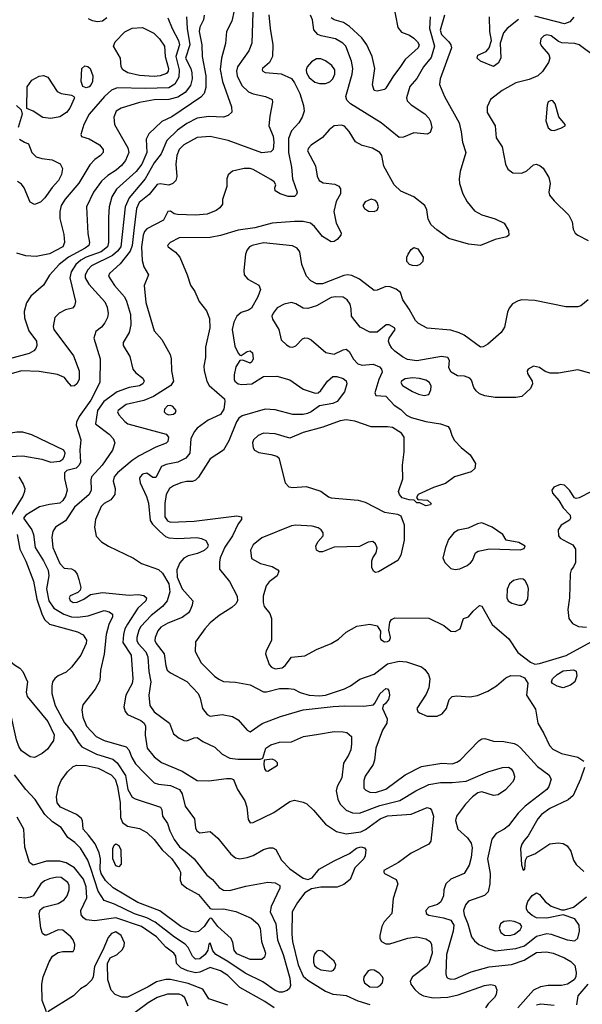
# Model space of a CAD drawing. Extents: x 1173029 to 1307123, y 522559 to 678521.
# Tile 284 of 623: x 1262634 to 1266446, y 535598 to 542275. Entities that reach past the tile are written whole.
import ezdxf

# ---------------------------------------------------------------- set-up
doc = ezdxf.new("R2010")
doc.units = 0

msp = doc.modelspace()

# ---------------------------------------------------------------- linework, layer by layer
at = {"layer": '0CON10XD'}
for points in [[(1264217.5, 542465), (1264207.2, 542115), (1264186.9, 542065), (1264109.4, 541955), (1264101.9, 541925), (1264106.5, 541895), (1264138.8, 541828.8), (1264183.5, 541785), (1264215, 541772.2), (1264298.8, 541755), (1264343.3, 541735), (1264346, 541715), (1264329.5, 541620.5), (1264322.5, 541555), (1264350, 541485), (1264355.4, 541444.6), (1264352, 541395), (1264335, 541378.6), (1264275, 541373.2), (1264046, 541456), (1263925, 541483.9), (1263835, 541475.4), (1263745, 541426.9), (1263715, 541394.5), (1263699.4, 541355), (1263692.2, 541295), (1263698.3, 541211.7), (1263690.6, 541185), (1263671.4, 541165), (1263645, 541152.7), (1263585, 541162.2), (1263565, 541156.9), (1263510.6, 541089.4), (1263443.3, 541035), (1263424.1, 540995), (1263406.7, 540845), (1263396.4, 540745), (1263382.5, 540705), (1263315, 540619.6), (1263241.8, 540555), (1263234.6, 540535), (1263275, 540473.3), (1263343.8, 540395), (1263357, 540367), (1263384, 540275), (1263386.1, 540205), (1263376, 540154), (1263334.5, 540085.5), (1263335.7, 540065), (1263380.9, 539990.9), (1263399.2, 539905), (1263420.6, 539880.6), (1263468.1, 539845), (1263478.1, 539825), (1263466.9, 539805), (1263445, 539793.2), (1263375, 539780.3), (1263295, 539751.8), (1263204.8, 539685.2), (1263161.9, 539625), (1263146.9, 539535), (1263238.9, 539465), (1263266.9, 539435), (1263277.1, 539405), (1263263.3, 539355), (1263191.8, 539255), (1263120.4, 539175), (1263114.6, 539155), (1263116.9, 539085), (1263103.8, 539055), (1263005, 538969.6), (1262943.4, 538876.6), (1262875.6, 538834.4), (1262858.3, 538805), (1262851.9, 538765), (1262858.5, 538695), (1262905, 538587.5), (1262935, 538555.6), (1262985, 538550.6), (1263005, 538540), (1263022.2, 538515), (1263035, 538480), (1263048.6, 538425), (1263044.3, 538405.7), (1263028.3, 538391.7), (1262975, 538368), (1262968.6, 538355), (1262975, 538337.5), (1262995, 538324), (1263023.8, 538325), (1263068, 538345), (1263112.4, 538377.6), (1263195, 538390.9), (1263375, 538373.2), (1263437.1, 538377.1), (1263475, 538369.4), (1263492.5, 538355), (1263488.6, 538335), (1263434.7, 538285.3), (1263363.2, 538176.8), (1263346.4, 538145), (1263336, 538106), (1263332, 538052), (1263388.7, 537965), (1263399.2, 537805), (1263395.3, 537774.7), (1263352.2, 537695), (1263338.1, 537615), (1263348.1, 537585), (1263365, 537564.4), (1263453.6, 537523.6), (1263476.2, 537505), (1263485.4, 537485), (1263482.8, 537422.8), (1263496.4, 537335), (1263545, 537275.5), (1263595, 537238.8), (1263735, 537179.6), (1263837, 537117), (1263915, 537113.9), (1264035, 537130.4), (1264065, 537130), (1264083.1, 537123.1), (1264110.4, 537055), (1264159.2, 536979.2), (1264171.9, 536935), (1264182.6, 536852.6), (1264195, 536830), (1264215, 536831.4), (1264355, 536900), (1264465, 536974.6), (1264495, 536983.1), (1264555, 536970), (1264578.4, 536958.4), (1264625.3, 536915.3), (1264705, 536820.6), (1264779.1, 536769.1), (1264845, 536754), (1264945, 536767.6), (1264977.2, 536782.8), (1265075.5, 536855), (1265125, 536876.1), (1265285, 536888.7), (1265395, 536931.9), (1265415, 536925.8), (1265424.2, 536915), (1265437.3, 536875), (1265419.2, 536705), (1265405.7, 536684.3), (1265286.3, 536623.7), (1265200.9, 536559.1), (1265102, 536505), (1265100, 536495), (1265106.2, 536485), (1265183.8, 536445), (1265195.8, 536415), (1265163.8, 536315), (1265154.6, 536215), (1265102.6, 536157.4), (1265086.2, 536125), (1265073.5, 536065), (1265074.6, 536044.6), (1265084.3, 536025), (1265115, 536008.5), (1265142, 536008), (1265263.9, 536046.1), (1265325, 536055.4), (1265385, 536042.5), (1265414, 536024), (1265423.2, 536003.2), (1265427.6, 535945), (1265405.4, 535875), (1265387.8, 535855), (1265295.5, 535784.5), (1265279.2, 535755), (1265284.2, 535735), (1265309.8, 535699.8), (1265341.4, 535671.4), (1265370.6, 535655), (1265435, 535643), (1265535, 535647.9), (1265605, 535662.6), (1265783.3, 535725), (1265825, 535733.1), (1265856.2, 535725), (1265865.5, 535695.5), (1265861.8, 535665), (1265851.5, 535645), (1265807.9, 535602.1), (1265790.5, 535575)], [(1265164.2, 542385), (1265195, 542221.2), (1265220.2, 542190.2), (1265275, 542170.6), (1265305, 542150), (1265330, 542125), (1265339.5, 542105), (1265333.3, 542085), (1265246, 542005), (1265209.1, 541950.9), (1265165.3, 541894.7), (1265115, 541810), (1265105, 541802), (1265055, 541791.2), (1265036.1, 541796.1), (1265024.1, 541834.1), (1265039.5, 541945), (1265021.5, 542025), (1264984.6, 542105), (1264951, 542151), (1264869.3, 542229.3), (1264827.2, 542257.2), (1264765, 542274.6), (1264745, 542288.5)], [(1263763.2, 542295), (1263768.3, 542215), (1263786.5, 542105), (1263756.6, 542015), (1263792.4, 541945), (1263801, 541915), (1263801.7, 541875), (1263791.4, 541828.6), (1263755, 541781.8), (1263705, 541750.5), (1263645, 541733.7), (1263545, 541730.8), (1263445, 541713.9), (1263321.2, 541675), (1263287.1, 541655), (1263272.2, 541615), (1263275.6, 541565), (1263366.6, 541406.6), (1263374, 541375), (1263349.5, 541320.5), (1263323.1, 541286.9), (1263287.3, 541255), (1263230.5, 541219.5), (1263188.9, 541181.1), (1263133.1, 541105), (1263085.6, 541005.6), (1263096.2, 540825), (1263107.1, 540765), (1263103.1, 540745), (1263077.7, 540725), (1262964.1, 540665), (1262901.5, 540615), (1262835, 540542.9), (1262795, 540476), (1262709.5, 540400.5), (1262679.1, 540355), (1262664.7, 540295.3), (1262666.4, 540253.6), (1262695.2, 540165.2), (1262746.4, 540095), (1262749.5, 540065), (1262743.1, 540045), (1262730.4, 540029.6), (1262698.3, 540011.7), (1262565, 539975.8)], [(1263884.5, 542305), (1263879.1, 542275), (1263854.1, 542225), (1263850.6, 542195), (1263867.1, 542105), (1263869.7, 542025), (1263895.8, 541894.2), (1263895.7, 541814.3), (1263882.5, 541775), (1263860.8, 541749.2), (1263665, 541617.1), (1263596.3, 541583.7), (1263508.3, 541501.7), (1263491.2, 541465), (1263494.7, 541375), (1263460.5, 541295), (1263422, 541245), (1263288.9, 541125), (1263258.7, 541075), (1263240.6, 541005), (1263235.3, 540935), (1263236.1, 540765), (1263228.3, 540735), (1263185, 540700.8), (1263084.5, 540665.5), (1263047.5, 540645), (1263013.8, 540615), (1262982.8, 540565), (1262973.1, 540525), (1263010.6, 540365), (1263005.8, 540335), (1262990.3, 540319.7), (1262945, 540307.1), (1262901.2, 540285), (1262870.8, 540255), (1262860, 540195), (1262864.4, 540175), (1262997.8, 539995), (1263035.8, 539895), (1263037.1, 539835), (1263020, 539805), (1263005, 539792.5), (1262985, 539790), (1262956.2, 539825), (1262938.1, 539848.1), (1262889.3, 539869.3), (1262765, 539889.6), (1262645, 539893.1), (1262576.6, 539873.4)], [(1263637.1, 542287.1), (1263667.1, 542215), (1263710.2, 542135), (1263715.6, 542105), (1263691.1, 542025), (1263713.8, 541935), (1263712, 541885), (1263685, 541837.2), (1263645, 541813.2), (1263485, 541808.4), (1263295, 541813.6), (1263255, 541796.5), (1263208.2, 541755), (1263105.4, 541635), (1263067.5, 541565), (1263047.5, 541497.5), (1263053, 541483), (1263105, 541468), (1263175, 541426), (1263198.6, 541395), (1263198.6, 541375), (1263180.8, 541355), (1263141.8, 541328.2), (1263108.9, 541291.1), (1263035, 541166.4), (1262942.1, 541057.9), (1262914.6, 541015), (1262905.4, 540975), (1262906.2, 540926.2), (1262932.6, 540817.4), (1262937.3, 540765), (1262925.5, 540735), (1262835, 540686.7), (1262745, 540669.5), (1262674.1, 540674.1), (1262615, 540692.2)], [(1264087.5, 542337.5), (1264070.9, 542265), (1264034.5, 542195), (1264027.4, 542112.6), (1264000.4, 542015), (1263991.7, 541938.3), (1264007, 541857), (1264069.5, 541685), (1264071.3, 541648.7), (1264046, 541625), (1264015, 541614.5), (1263915, 541618), (1263835, 541607.8), (1263765, 541570.6), (1263703.2, 541526.8), (1263631.6, 541455), (1263591.4, 541365), (1263544.4, 541305), (1263483.9, 541195), (1263375, 541067.9), (1263348.1, 541005), (1263318.3, 540735), (1263295.6, 540704.4), (1263263.2, 540676.8), (1263120.4, 540605), (1263095, 540580), (1263076.5, 540545), (1263077.6, 540525), (1263102.2, 540482.2), (1263211.2, 540361.2), (1263226.9, 540325), (1263232, 540282), (1263228.8, 540255), (1263211.2, 540218.8), (1263188.9, 540191.1), (1263149.5, 540160.5), (1263135.8, 540115), (1263179.6, 539975), (1263176, 539815), (1263115, 539696.2), (1263036.2, 539583.8), (1263018.6, 539545), (1263017.1, 539525), (1263047.5, 539425), (1263040, 539355), (1263045.3, 539275), (1263037.2, 539255), (1263016.2, 539235), (1262952.9, 539217.1), (1262938.3, 539201.7), (1262937.3, 539165), (1262954.7, 539085), (1262944.2, 539045), (1262925, 539015.5), (1262905, 538997.5), (1262835, 538988.5), (1262768.8, 538971.2), (1262674.4, 538915), (1262658.9, 538895), (1262716.2, 538815), (1262726.2, 538785), (1262738.9, 538695), (1262795, 538606.5), (1262826.7, 538543.3), (1262832.1, 538505), (1262816.1, 538415), (1262830.5, 538335), (1262865, 538285.4), (1262932.2, 538245), (1262985, 538225.7), (1263025, 538223), (1263096.6, 538233.4), (1263205, 538268), (1263240.8, 538260.8), (1263261.4, 538245), (1263261.9, 538225), (1263238.5, 538175), (1263218.8, 538105), (1263206.9, 537973.1), (1263182.2, 537865), (1263176.3, 537793.7), (1263144.6, 537735.4), (1263061.1, 537628.9), (1263055.5, 537595), (1263061.1, 537545), (1263086.2, 537485), (1263151.9, 537415), (1263205, 537388.2), (1263355.6, 537345), (1263373.3, 537323.3), (1263392.9, 537272.9), (1263418.8, 537228.8), (1263477.2, 537167.2), (1263545, 537100.8), (1263575, 537090.4), (1263655, 537082), (1263715.6, 537055), (1263733.6, 537025), (1263755, 536941.4), (1263817.5, 536855), (1263825.7, 536795.7), (1263834.5, 536774.5), (1263855, 536762), (1263925, 536771.2), (1263975, 536726), (1264065, 536615.6), (1264095, 536592.5), (1264125, 536584.5), (1264175, 536593.6), (1264215, 536606.7), (1264285, 536647.1), (1264325, 536660), (1264349.3, 536659.3), (1264368.3, 536648.3), (1264406.4, 536575), (1264465, 536516.2), (1264555, 536453.8), (1264585, 536445.6), (1264615, 536456), (1264662.9, 536515), (1264765, 536571.8), (1264867.9, 536622.1), (1264915, 536656.5), (1264945, 536666.5), (1264969.7, 536659.7), (1264979.2, 536645), (1264974.4, 536605), (1264965.5, 536585), (1264905.3, 536524.7), (1264871.9, 536445), (1264830.3, 536409.7), (1264785, 536392.2), (1264675, 536391.9), (1264609.7, 536380.3), (1264566, 536354), (1264515, 536288.6), (1264478.8, 536225), (1264476.5, 536075), (1264481.7, 536025), (1264519.4, 535865), (1264555, 535790), (1264585, 535761.2), (1264705, 535687.3), (1264755, 535668.2), (1264805, 535662.5)], [(1264322.6, 542307.4), (1264330, 542215), (1264348.9, 542105), (1264345.6, 542025), (1264325.5, 541984.5), (1264278.8, 541945), (1264276.2, 541935), (1264280, 541925), (1264297.3, 541917.3), (1264405, 541908.2), (1264475, 541875.4), (1264496.5, 541846.5), (1264531.7, 541775), (1264556.6, 541693.4), (1264560.9, 541655), (1264547.5, 541615), (1264524.1, 541575.9), (1264475, 541522.5), (1264455, 541468.8), (1264455.2, 541375.2), (1264475.6, 541274.4), (1264481.4, 541195), (1264514.3, 541105), (1264509.7, 541090.3), (1264495, 541077.1), (1264452.7, 541077.3), (1264397.5, 541095), (1264364.1, 541114.1), (1264362.5, 541135), (1264370, 541155), (1264357.5, 541175), (1264335, 541191.2), (1264215, 541259.5), (1264195, 541266.7), (1264155, 541266.7), (1264075, 541248.8), (1264046.4, 541223.6), (1264036.7, 541195), (1264036.2, 541145), (1264007.5, 541055), (1264007.5, 541025), (1263989.7, 541000.3), (1263965, 540982), (1263904.3, 540955.7), (1263825, 540948.8), (1263703.8, 540953.8), (1263679.7, 540959.7), (1263655, 540976), (1263637.5, 540975), (1263608.6, 540915), (1263495, 540856.4), (1263480.1, 540839.9), (1263469.5, 540815), (1263459, 540735), (1263462.4, 540642.4), (1263475, 540600), (1263506.7, 540545), (1263476.3, 540473.7), (1263487.8, 540357.8), (1263544.5, 540165), (1263596.7, 540106.7), (1263653.1, 540005), (1263659.5, 539975), (1263661.5, 539895), (1263676.5, 539825), (1263656.9, 539795), (1263539.1, 539720.9), (1263475, 539693.8), (1263355, 539665.8), (1263300, 539625), (1263295.6, 539615), (1263305.6, 539595), (1263345, 539549.5), (1263367.1, 539535), (1263625, 539465.5), (1263641.9, 539445), (1263636.7, 539415), (1263625, 539402.9), (1263555, 539376.4), (1263442.3, 539317.7), (1263395, 539285.3), (1263297.3, 539202.7), (1263274.6, 539175), (1263267.3, 539145), (1263280.5, 539095), (1263277.8, 539055), (1263251.1, 539018.9), (1263205, 538993.5), (1263186.5, 538975), (1263146.7, 538885), (1263140.5, 538835), (1263152.5, 538772.5), (1263188, 538735), (1263235.4, 538705.4), (1263403.7, 538623.7), (1263458.2, 538588.2), (1263575, 538547.7), (1263600.9, 538520.9), (1263645, 538448.9), (1263651.6, 538395), (1263632.9, 538335), (1263602, 538295), (1263524.8, 538235.2), (1263455, 538160.4), (1263441.1, 538135), (1263428, 538085), (1263427.1, 538065), (1263436, 538046), (1263488.8, 537988.8), (1263502.4, 537955), (1263508.6, 537855), (1263522.9, 537785), (1263507.5, 537695), (1263514.8, 537624.8), (1263545, 537582.5), (1263649.2, 537505), (1263675, 537433.3), (1263715, 537402), (1263745, 537388), (1263765, 537386), (1263815, 537406), (1263835, 537408), (1263875, 537381.2), (1263955, 537342), (1264006.2, 537295), (1264057.9, 537267.9), (1264110.8, 537260.8), (1264265, 537260), (1264281.7, 537268.3), (1264302, 537335), (1264335, 537357.5), (1264395, 537375.7), (1264475, 537379.2), (1264555.5, 537414.5), (1264659.1, 537429.1), (1264765, 537448.9), (1264825, 537447.1), (1264850.6, 537440.6), (1264881.2, 537415), (1264882.9, 537365), (1264876.9, 537325), (1264861.5, 537288.5), (1264826.5, 537233.5), (1264816.5, 537135), (1264784.5, 537075), (1264777.5, 537045), (1264788.5, 536988.5), (1264804.7, 536954.7), (1264845, 536914.4), (1264887.8, 536897.8), (1264935, 536895.4), (1265073.1, 536946.9), (1265209.7, 536980.3), (1265316.9, 537045), (1265405, 537088.6), (1265485, 537103.4), (1265565, 537101.9), (1265658.8, 537111.2), (1265805.3, 537174.7), (1265905, 537204.5), (1265945, 537206.5), (1265964.3, 537195), (1265977.1, 537175), (1265987.3, 537145), (1265984.5, 537125), (1265973.3, 537105), (1265925, 537052.9), (1265875, 537019.4), (1265845, 537013.3), (1265765, 537040), (1265738, 537032), (1265700.8, 537005), (1265653.7, 536956.3), (1265592.9, 536875), (1265586.4, 536845), (1265602.2, 536785), (1265667.6, 536727.6), (1265692.1, 536692.1), (1265698.4, 536658.4), (1265692.2, 536595), (1265678.3, 536541.7), (1265645, 536486), (1265555, 536447.3), (1265520.6, 536415), (1265506.9, 536375), (1265504.3, 536335), (1265487.4, 536292.6), (1265465, 536276), (1265405, 536257.1), (1265385.8, 536235), (1265387.5, 536215), (1265405, 536202.2), (1265504.6, 536184.6), (1265555, 536168.5), (1265576, 536135), (1265571.1, 536095), (1265524.8, 535935.2), (1265520.4, 535805), (1265525.4, 535785.4), (1265535.4, 535775.4), (1265555, 535768.8), (1265585, 535771.1), (1265692, 535818), (1265815, 535851.9), (1265965, 535868.6), (1266052.8, 535897.2), (1266135, 535948.8), (1266203.7, 535953.7), (1266249.2, 535945), (1266325, 535913.8), (1266368.4, 535888.4), (1266395, 535862), (1266403.9, 535815), (1266401.8, 535785), (1266391.2, 535765), (1266345.6, 535735), (1266305, 535724.8), (1266214, 535726)], [(1263225, 542287.1), (1263195, 542264.1), (1263161.7, 542261.7)], [(1265512.3, 542305), (1265482.9, 542205), (1265491.8, 542175), (1265541.5, 542125), (1265555.7, 542105), (1265558.6, 542085), (1265481.9, 541875), (1265477.1, 541835), (1265512.5, 541755), (1265611.8, 541575), (1265624.5, 541515.5), (1265633.5, 541445), (1265656.5, 541375), (1265619.2, 541245), (1265610.8, 541195), (1265613.8, 541165), (1265636.7, 541095), (1265665, 541041.1), (1265715, 540978.8), (1265765, 540951.8), (1265855.4, 540925.4), (1265916.2, 540895), (1265946.2, 540845), (1265947.5, 540815), (1265935, 540803.8), (1265855, 540785.6), (1265755, 540744.4), (1265675, 540752.5), (1265542, 540792), (1265459.6, 540849.6), (1265422.2, 540885), (1265402, 540922), (1265393.3, 540985), (1265378.5, 541015), (1265305, 541074.5), (1265215, 541111.8), (1265171.1, 541155), (1265102, 541282), (1265087.1, 541355), (1265074.2, 541375), (1265025, 541404.5), (1264955, 541422.5), (1264907.8, 541447.8), (1264866.3, 541516.3), (1264835, 541553.8), (1264815, 541560), (1264765, 541555.8), (1264731.1, 541528.9), (1264685, 541477.1), (1264609.2, 541425), (1264590.6, 541405), (1264583.1, 541385), (1264638.9, 541285), (1264648.6, 541215), (1264662.5, 541185), (1264689.7, 541169.7), (1264768.8, 541158.8), (1264796.1, 541146.1), (1264807.7, 541127.7), (1264807.1, 541095), (1264778, 541042), (1264762.9, 540975), (1264777.1, 540895), (1264811.2, 540828.8), (1264810, 540815), (1264785, 540784), (1264765, 540770), (1264745, 540768), (1264685, 540806), (1264632, 540872), (1264605, 540894.4), (1264555, 540907.1), (1264495, 540906.2), (1264345, 540894.4), (1264226.2, 540863.8), (1264115, 540846.9), (1263995, 540810.8), (1263925, 540797.1), (1263715, 540795.8), (1263653.3, 540765), (1263636.2, 540745), (1263638.8, 540735), (1263688.6, 540698.6), (1263718.1, 540665), (1263769.4, 540545), (1263792, 540475), (1263821.3, 540431.3), (1263850.6, 540365), (1263899.8, 540299.8), (1263920.3, 540249.7), (1263920.9, 540185), (1263892.9, 540055), (1263892.9, 539985), (1263881.4, 539925), (1263883.1, 539895), (1263901.5, 539825), (1263917.8, 539795), (1264020.5, 539705), (1264024.5, 539685), (1264016.4, 539635), (1263995, 539597.1), (1263910.9, 539559.1), (1263837.1, 539505), (1263817.1, 539482.9), (1263793.5, 539435), (1263785.5, 539335), (1263758.5, 539301.5), (1263706.2, 539275), (1263625, 539259.1), (1263594.5, 539245.5), (1263555, 539171.2), (1263535, 539170), (1263495, 539200), (1263465, 539192.5), (1263450, 539175), (1263445.8, 539164.2), (1263449.4, 539135), (1263492.7, 539042.7), (1263507.4, 538997.4), (1263518.5, 538878.5), (1263533.2, 538853.2), (1263583.8, 538805), (1263620.5, 538770.5), (1263645, 538760.7), (1263705, 538757.1), (1263833.1, 538763.1), (1263865, 538756.4), (1263895, 538742.5), (1263911.5, 538715), (1263906.4, 538695), (1263883.1, 538675), (1263838, 538655), (1263775, 538640), (1263745, 538623.8), (1263718.5, 538591.5), (1263698, 538545), (1263701.5, 538495), (1263734.8, 538414.8), (1263806.9, 538335), (1263803.1, 538305), (1263789.1, 538270.9), (1263776.7, 538253.3), (1263735, 538221.8), (1263636.3, 538183.7), (1263590, 538155), (1263568.7, 538131.3), (1263551.5, 538085), (1263550, 538065), (1263558.2, 538045), (1263611.8, 537975), (1263622.9, 537892.9), (1263633.6, 537865), (1263655.7, 537845), (1263767.1, 537787.1), (1263843.3, 537705), (1263856.5, 537675), (1263872.9, 537605), (1263903.8, 537563.8), (1263925, 537553.1), (1264005, 537562.7), (1264075, 537549.6), (1264115, 537527.8), (1264175, 537457.1), (1264195, 537446.9), (1264276.6, 537503.4), (1264400.5, 537549.5), (1264555, 537595.9), (1264757.3, 537617.3), (1264835, 537622.5), (1264965, 537620.5), (1265030, 537630), (1265040.7, 537639.3), (1265075.8, 537705), (1265115, 537739.2), (1265125, 537737.5), (1265135, 537723.8), (1265140, 537695), (1265131.5, 537665), (1265112.4, 537637.6), (1265096.2, 537623.8), (1265092.5, 537605), (1265123.5, 537535), (1265121.8, 537505), (1265092.2, 537457.8), (1265045.9, 537335), (1265037.2, 537255), (1265028.2, 537225), (1264975.4, 537145), (1264964.6, 537115), (1264965.6, 537065), (1264979.5, 537049.5), (1265005, 537036.9), (1265045, 537035.3), (1265115, 537056.8), (1265245.8, 537154.2), (1265355, 537210), (1265494.3, 537234.3), (1265565, 537228.9), (1265595, 537240), (1265617.5, 537255), (1265745, 537386), (1265765, 537398), (1265785, 537401.2), (1265845, 537382), (1265915, 537379.4), (1265984.1, 537365.9), (1266006.6, 537356.6), (1266028, 537338), (1266141.3, 537211.3), (1266218.6, 537155), (1266234.3, 537125), (1266218.1, 537075), (1266204.4, 537055), (1266058.8, 536941.2), (1266012.1, 536895), (1265945, 536808.6), (1265916, 536785), (1265863, 536757), (1265832.1, 536717.9), (1265802.7, 536585), (1265820.5, 536485), (1265819.5, 536415), (1265808.7, 536361.3), (1265783.4, 536336.6), (1265675, 536297.9), (1265655, 536273.1), (1265641.6, 536235), (1265644.8, 536204.8), (1265670, 536145), (1265695, 536056), (1265715, 536028.9), (1265745.6, 536005), (1265806.1, 535976.1), (1265855, 535962.1), (1265995, 535976), (1266055.1, 535994.9), (1266135, 536060), (1266205, 536078.5), (1266235, 536074.5), (1266343.3, 536035), (1266395, 536028.8), (1266415, 536045.8), (1266426.8, 536095), (1266423.6, 536135), (1266395, 536177.3), (1266315, 536204.3), (1266205, 536181.5), (1266135, 536184.6), (1266105, 536200), (1266075.6, 536225), (1266066.9, 536245), (1266068.1, 536265), (1266077.1, 536295), (1266105, 536336), (1266135, 536353.8), (1266155, 536343.8), (1266194.6, 536294.6), (1266233.7, 536263.7), (1266305, 536238.6), (1266325, 536238.6), (1266385, 536256.4), (1266439.4, 536300.6), (1266475, 536328.2)], [(1265413.7, 542295), (1265411.3, 542215), (1265443.4, 542095), (1265421.6, 542018.4), (1265370, 541955), (1265325, 541875.4), (1265277.8, 541822.2), (1265253.8, 541745), (1265260, 541725), (1265285, 541697.5), (1265377.8, 541637.8), (1265406.9, 541606.9), (1265417.8, 541585), (1265425.6, 541544.4), (1265415, 541510), (1265395, 541498.8), (1265305, 541508.1), (1265235, 541479.4), (1265205, 541476.9), (1265082.5, 541575), (1264874.6, 541705), (1264849.9, 541729.9), (1264842.3, 541755), (1264886.7, 541905), (1264891.3, 541945), (1264881.5, 541995), (1264842.7, 542095), (1264823.3, 542115), (1264774.3, 542144.3), (1264676.2, 542165), (1264653.3, 542175), (1264626.9, 542206.9), (1264617.3, 542275), (1264603.1, 542305)], [(1266013.4, 542276.6), (1265936, 542215), (1265910.8, 542185), (1265890, 542115), (1265894.2, 542015), (1265875, 541981.2), (1265845, 541958.8), (1265756, 541995), (1265734.3, 542015), (1265738, 542035), (1265795, 542058.6), (1265814.4, 542085), (1265829.4, 542135), (1265820, 542195), (1265817.5, 542295)], [(1266387.8, 542292.2), (1266360.3, 542259.7), (1266325, 542246.6), (1266125, 542299.6)], [(1263161.7, 542261.7), (1263127.4, 542267.4), (1263100.2, 542280.2)], [(1263545, 541889.8), (1263445, 541896.8), (1263365.3, 541915.3), (1263333.1, 541935), (1263321.4, 541955), (1263316.9, 542015), (1263269.5, 542095), (1263279.5, 542125), (1263345, 542192.5), (1263395, 542216.7), (1263465, 542221.3), (1263543.1, 542183.1), (1263581.8, 542145), (1263613.8, 542095), (1263620, 542025), (1263641.6, 541945), (1263638.8, 541925), (1263629.2, 541910.8), (1263585, 541893.3), (1263545, 541889.8)], [(1266530, 542025), (1266424.3, 542105.7), (1266395, 542114.7), (1266307.1, 542117.1), (1266285, 542127.3), (1266235, 542166.4), (1266205, 542172.5), (1266183.9, 542166.1), (1266165.7, 542145), (1266161.1, 542115), (1266168.9, 542095), (1266218.1, 542038.1), (1266225.6, 542015), (1266216.9, 541985), (1266177, 541923), (1266145, 541893.6), (1266085, 541870.4), (1265995, 541846.4), (1265902, 541795), (1265823.8, 541735), (1265801.2, 541685), (1265800, 541645), (1265856.2, 541555), (1265862, 541475), (1265903.2, 541413.2), (1265924.5, 541294.5), (1265941.7, 541261.7), (1265975, 541237.5), (1266035, 541233.3), (1266069.2, 541250.8), (1266115, 541291.4), (1266135, 541295.7), (1266161.2, 541285), (1266179.4, 541269.4), (1266218.6, 541205)], [(1263085, 541812.9), (1263061.1, 541821.1), (1263050, 541855), (1263054.2, 541945), (1263075, 541962), (1263095, 541957.5), (1263112, 541945), (1263128.9, 541895), (1263126.7, 541855), (1263118.6, 541835), (1263105, 541820.6), (1263085, 541812.9)], [(1264665, 541842.7), (1264705, 541843.1), (1264735, 541853.5), (1264755, 541873.1), (1264768.7, 541905), (1264768, 541935), (1264747.9, 541965), (1264705, 541996.9), (1264675, 542010.4), (1264645, 542009.6), (1264611.4, 541988.6), (1264580.8, 541955), (1264573.9, 541935), (1264576.8, 541915), (1264593.9, 541883.9), (1264632.4, 541852.4), (1264665, 541842.7)], [(1262845, 541604.7), (1262791.1, 541611.1), (1262725, 541654.2), (1262683, 541673), (1262685, 541820), (1262715, 541865.7), (1262765, 541892.2), (1262795, 541896.7), (1262825, 541885.6), (1262888.2, 541788.2), (1262915, 541774.6), (1262985, 541764), (1263000, 541755), (1263004, 541745), (1262974.4, 541675), (1262950.5, 541645), (1262905, 541617.3), (1262845, 541604.7)], [(1262612.2, 541692.2), (1262643.3, 541665), (1262650, 541635), (1262624, 541545)], [(1266255, 541524.4), (1266301.2, 541538.8), (1266330, 541555), (1266330, 541565), (1266286.6, 541616.6), (1266262.5, 541705), (1266246.2, 541725), (1266235, 541728), (1266215, 541718.8), (1266206.9, 541695), (1266198.8, 541588.8), (1266215, 541542.9), (1266235, 541526.9), (1266255, 541524.4)], [(1262632.5, 541465), (1262666.1, 541443.9), (1262693.9, 541433.9), (1262715, 541373.8), (1262745, 541345.8), (1262783.4, 541333.4), (1262853.3, 541325), (1262908.8, 541298.8), (1262924.4, 541265), (1262916.5, 541225), (1262895.5, 541185), (1262853.4, 541136.6), (1262805, 541066.5), (1262775, 541038.2), (1262735, 541021.5), (1262705, 541038.5), (1262663.9, 541133.9), (1262645, 541159.2), (1262617.9, 541177.9)], [(1266218.6, 541205), (1266226.9, 541165), (1266219.4, 541105), (1266224.4, 541085), (1266255, 541046), (1266355, 540950), (1266376, 540905), (1266384, 540855), (1266398.3, 540828.3), (1266415, 540812.9), (1266485, 540777.3)], [(1265035, 540974.4), (1265055.5, 540984.5), (1265064.2, 541005), (1265055.7, 541035), (1265045, 541048), (1265015, 541058), (1264975, 541040), (1264959.2, 541015), (1264970, 540995), (1264996.8, 540976.8), (1265035, 540974.4)], [(1266485, 540375.7), (1266435, 540335.8), (1266415, 540328.6), (1266335, 540327.8), (1266125, 540370), (1266035, 540375.7), (1266012.1, 540367.9), (1265972.7, 540347.3), (1265950.3, 540319.7), (1265938.8, 540291.2), (1265918.9, 540191.1), (1265895.3, 540154.7), (1265805, 540075.7), (1265775, 540055.7), (1265755, 540055.6), (1265645.6, 540135.6), (1265612.1, 540152.1), (1265555, 540168.7), (1265395, 540184), (1265335, 540214), (1265315, 540236), (1265273.1, 540313.1), (1265229.2, 540375), (1265213.8, 540425), (1265185, 540447.1), (1265143.7, 540463.7), (1265115, 540466.4), (1265055, 540440.5), (1265035, 540438.5), (1264936.6, 540516.6), (1264885, 540539.6), (1264855, 540545.4), (1264828.9, 540541.1), (1264685, 540484.7), (1264645, 540484.6), (1264606.9, 540505), (1264576.5, 540535), (1264545.6, 540614.4), (1264530.7, 540700.7), (1264514.2, 540725), (1264482.6, 540742.6), (1264285, 540761.4), (1264209.2, 540745), (1264190.8, 540735), (1264174.2, 540715), (1264162.9, 540685), (1264151.5, 540575), (1264154.4, 540545), (1264180, 540515), (1264254.2, 540475), (1264264.4, 540445), (1264247.1, 540395), (1264205, 540320), (1264185, 540305.6), (1264135, 540288.6), (1264105, 540264.2), (1264084.6, 540225), (1264072.8, 540175), (1264090.9, 540060.9), (1264115, 540013.3), (1264125, 540000), (1264135, 539997.5), (1264174.3, 540025.7), (1264195, 540028.8), (1264210, 540015), (1264216.2, 539975), (1264207.5, 539955), (1264195, 539946.7), (1264145, 539966.7), (1264125, 539963.3), (1264098.9, 539921.1), (1264087.3, 539867.3), (1264085.8, 539835), (1264090.8, 539825), (1264115, 539806.9), (1264138.7, 539801.3), (1264206.7, 539805), (1264285, 539856.2), (1264375, 539856.9), (1264465, 539833.3), (1264555, 539770.6), (1264635, 539742), (1264655, 539745.8), (1264675, 539760.8), (1264718.5, 539825), (1264755, 539854.5), (1264782.5, 539855), (1264825, 539842.5), (1264845, 539825.7), (1264849.6, 539805), (1264835, 539752), (1264784.4, 539685), (1264755, 539672), (1264665, 539656), (1264608.6, 539615), (1264584, 539605), (1264555, 539598.4), (1264485, 539597.8), (1264365, 539629.6), (1264296.9, 539633.1), (1264140.2, 539589.8), (1264117.8, 539572.2), (1264102.3, 539547.7), (1264050.2, 539419.8), (1264013.4, 539356.6), (1263925, 539296.9), (1263845, 539173.3), (1263825, 539153.3), (1263805, 539144.5), (1263764.6, 539144.6), (1263725, 539135.3), (1263676.1, 539113.9), (1263649.6, 539095), (1263625.9, 539055), (1263616.8, 538995), (1263617.5, 538905), (1263635, 538877.5), (1263655, 538868.8), (1263815, 538875.3), (1264105, 538910.8), (1264136.7, 538905), (1264136.2, 538885), (1264115, 538856.7), (1264075.3, 538775), (1264022.5, 538697.5), (1263991.3, 538625), (1263986.4, 538596.4), (1263988, 538548), (1264056.1, 538465), (1264107.3, 538365), (1264110.4, 538335), (1264097.9, 538315), (1264069.9, 538290.1), (1263985.2, 538234.8), (1263925.2, 538184.8), (1263887.3, 538145), (1263824.5, 538055.5), (1263821.7, 537991.7), (1263864.3, 537915), (1263954.1, 537824.1), (1263982.1, 537802.1), (1264015, 537787.1), (1264095, 537783.1), (1264194.7, 537764.7), (1264285, 537718.1), (1264305, 537717.8), (1264395, 537738.9), (1264455, 537740.8), (1264491.2, 537735), (1264535, 537712.3), (1264595, 537694.2), (1264665, 537689.5), (1264705, 537694.8), (1264835, 537737.9), (1264875, 537757.5), (1264937.8, 537802.2), (1265035, 537837.1), (1265125, 537906.9), (1265205, 537926.1), (1265255, 537919.6), (1265355, 537886), (1265378.3, 537868.3), (1265404.3, 537835), (1265413.1, 537805), (1265405.7, 537745), (1265387.8, 537702.2), (1265323.8, 537605), (1265331.2, 537585), (1265343.3, 537575), (1265395, 537552.2), (1265462.7, 537552.7), (1265495, 537567.1), (1265524.6, 537605), (1265543.9, 537666.1), (1265565, 537685.7), (1265595, 537690.6), (1265684.2, 537684.2), (1265735, 537693.5), (1265805, 537722.7), (1265865, 537758.5), (1265928.1, 537811.9), (1265962.4, 537827.6), (1266025, 537826.2), (1266055, 537811.2), (1266076.7, 537775), (1266067.3, 537695), (1266129.2, 537599.2), (1266145.3, 537505.3), (1266185.7, 537435.7), (1266222.6, 537352.6), (1266245, 537329.5), (1266305, 537299.6), (1266415, 537274.4), (1266456.7, 537246.7)], [(1265325, 540606.7), (1265295, 540608.1), (1265275, 540615.8), (1265257.5, 540635), (1265257.1, 540665), (1265265.6, 540685), (1265285, 540716), (1265305, 540730), (1265332.1, 540722.1), (1265367.5, 540665), (1265366, 540635), (1265345, 540614.3), (1265325, 540606.7)], [(1266505, 539875.9), (1266415, 539900), (1266285, 539878.1), (1266227.9, 539877.9), (1266195, 539889.4), (1266156.4, 539916.4), (1266115, 539926.2), (1266078.6, 539905), (1266072.9, 539895), (1266074.2, 539875), (1266106.2, 539825), (1266108.8, 539805), (1266093.8, 539775), (1266035, 539720.8), (1265995, 539713.1), (1265855, 539712.9), (1265785, 539723.5), (1265748.2, 539738.2), (1265727.3, 539757.3), (1265711.8, 539781.8), (1265695, 539830), (1265682.5, 539845), (1265647.2, 539857.2), (1265601.1, 539861.1), (1265558.1, 539885), (1265540.6, 539915), (1265546.2, 539965), (1265534.1, 539984.1), (1265492.3, 539992.3), (1265325, 539961.6), (1265261.3, 539971.3), (1265227.9, 539987.9), (1265176.3, 540026.3), (1265155, 540046.9), (1265139.1, 540075), (1265133.3, 540095), (1265137.5, 540115), (1265177.5, 540175), (1265174, 540185), (1265136.2, 540205), (1265117.5, 540205), (1265055, 540156.9), (1265005, 540156.2), (1264939.7, 540189.7), (1264904, 540235), (1264882, 540265), (1264880, 540315), (1264872, 540345), (1264852.5, 540375), (1264825, 540393.1), (1264776, 540396), (1264745, 540390.9), (1264645, 540335.5), (1264585, 540317.5), (1264555, 540320), (1264505, 540347.5), (1264475, 540356.5), (1264425, 540346.5), (1264378.9, 540321.1), (1264350.5, 540285), (1264342.7, 540265), (1264346.4, 540245), (1264389.5, 540175), (1264404.5, 540104.5), (1264441.4, 540071.4), (1264465, 540057.1), (1264485, 540054.2), (1264505, 540064), (1264549.8, 540110.2), (1264565, 540116.7), (1264585, 540115.6), (1264608.8, 540105), (1264708.1, 540018.1), (1264765, 540007.9), (1264825, 540037.5), (1264845, 540041.1), (1264865.3, 540025.3), (1264895, 539972.2), (1264925, 539942.5), (1264955, 539932.5), (1265028.3, 539938.3), (1265070.8, 539920.8), (1265085.8, 539905), (1265088.6, 539885), (1265066.5, 539835), (1265038.8, 539745), (1265046.1, 539726.1), (1265115, 539721.4), (1265171.7, 539661.7), (1265215, 539631.5), (1265254, 539594), (1265285, 539577.3), (1265385, 539550), (1265484.3, 539534.3), (1265535.8, 539515.8), (1265551.2, 539495), (1265561.4, 539455), (1265580.8, 539420.8), (1265625, 539373.5), (1265685, 539323.3), (1265723.1, 539265), (1265717.5, 539232.5), (1265691.5, 539208.5), (1265580, 539175), (1265519.7, 539130.3), (1265436.3, 539103.7), (1265332.5, 539055), (1265322.5, 539035), (1265331.7, 539021.7), (1265395.9, 539015.9), (1265422.5, 538995), (1265417.5, 538985), (1265385, 538978.8), (1265345, 539000), (1265325, 539000), (1265307.5, 539017.5), (1265271.7, 539018.3), (1265225, 539033.3), (1265206.4, 539056.4), (1265200, 539075), (1265229.2, 539160.8), (1265226.6, 539253.4), (1265239.5, 539345), (1265238.6, 539445), (1265221.1, 539471.1), (1265158.8, 539508.8), (1265125, 539514.6), (1265014.8, 539514.8), (1264905, 539553.1), (1264845, 539561.6), (1264805, 539554), (1264687.3, 539512.7), (1264554, 539475), (1264465, 539438), (1264364.2, 539465.8), (1264285, 539470.8), (1264248.8, 539455), (1264216.7, 539425), (1264210.8, 539405), (1264215, 539372.5), (1264225, 539356.7), (1264255, 539340.8), (1264335, 539326), (1264375.9, 539315.9), (1264390, 539305), (1264433.3, 539135), (1264458.3, 539108.3), (1264485, 539102.5), (1264575, 539109.6), (1264675, 539077.3), (1264725, 539039.2), (1264743.4, 539033.4), (1264927.9, 539017.9), (1264975, 539004.2), (1265105, 538934.6), (1265192.7, 538922.7), (1265215, 538910), (1265238.9, 538848.9), (1265238.2, 538745), (1265215.6, 538645), (1265195, 538607.5), (1265065, 538530), (1265045, 538526.7), (1265030, 538535), (1265020.5, 538560.5), (1265020, 538605), (1265026, 538625), (1265049.7, 538660.3), (1265055.6, 538694.4), (1265045, 538722), (1265026.4, 538736.4), (1264995, 538733.1), (1264935, 538702.5), (1264765, 538699.2), (1264685, 538665.7), (1264665.7, 538665.7), (1264645, 538678.8), (1264639.4, 538705), (1264654.6, 538735.4), (1264690, 538775), (1264689.2, 538795), (1264675.8, 538815), (1264655, 538828.5), (1264615, 538840.4), (1264505, 538846.8), (1264475, 538842.5), (1264275, 538760.9), (1264215.7, 538715), (1264198.3, 538678.3), (1264205, 538622.5), (1264265, 538588), (1264345, 538568), (1264382.5, 538545), (1264388.8, 538535), (1264378, 538505), (1264325, 538464), (1264302.5, 538435), (1264282.5, 538365), (1264282.3, 538322.3), (1264290, 538295), (1264329.2, 538249.2), (1264340, 538215), (1264339.2, 538065), (1264302.9, 537995), (1264298.6, 537975), (1264322.9, 537902.9), (1264339.2, 537885), (1264365, 537873.6), (1264410.9, 537879.1), (1264431.4, 537895), (1264475, 537952), (1264565, 537961.2), (1264645, 538004.1), (1264744.2, 538045), (1264794.5, 538075.5), (1264845, 538122), (1264917, 538163), (1265005.8, 538175.8), (1265055.8, 538165.8), (1265079.3, 538129.3), (1265076.2, 538085), (1265081.2, 538071.2), (1265105, 538056.9), (1265125, 538057.8), (1265138.6, 538065), (1265146.9, 538085), (1265133.9, 538136.1), (1265141.2, 538188.8), (1265152.3, 538207.7), (1265175, 538220), (1265405, 538216), (1265507, 538167), (1265555, 538128.6), (1265585, 538125.8), (1265618, 538145), (1265640, 538215), (1265675, 538226.7), (1265706.2, 538265), (1265748, 538302), (1265765, 538298.8), (1265834.2, 538175), (1265947.4, 538077.4), (1266008.5, 537985), (1266095, 537919.1), (1266125, 537905.3), (1266155, 537909.2), (1266335.5, 537964.5), (1266505, 538055.3)], [(1265375, 539725.8), (1265405, 539734), (1265420, 539765), (1265420.9, 539790.9), (1265409.2, 539815), (1265385, 539831.5), (1265342.7, 539842.7), (1265295, 539846.7), (1265245, 539839.2), (1265220, 539825), (1265215.9, 539814.1), (1265227.1, 539795), (1265295, 539754.4), (1265335, 539735.8), (1265375, 539725.8)], [(1263645, 539595.4), (1263675, 539601.2), (1263688.8, 539611.2), (1263693.5, 539625), (1263671.3, 539651.3), (1263655, 539658.5), (1263635, 539656.2), (1263613.8, 539635), (1263612.1, 539615), (1263625, 539601.8), (1263645, 539595.4)], [(1262845, 539275.7), (1262905, 539282), (1262925, 539294), (1262937.1, 539315), (1262940.8, 539335), (1262932, 539355), (1262715, 539459.3), (1262655, 539477.2), (1262615, 539479), (1262495, 539458.7), (1262469.4, 539445), (1262456.7, 539425), (1262460, 539395), (1262477.1, 539365), (1262504.6, 539335), (1262535, 539318.8), (1262565, 539312.4), (1262655, 539317.4), (1262784.6, 539294.6), (1262845, 539275.7)], [(1262627.9, 539175), (1262658.2, 539125), (1262667.9, 539095), (1262667.1, 539075), (1262655.3, 539045), (1262579.1, 538920.9)], [(1266508, 539075), (1266425, 539032.5), (1266405, 539028), (1266393.2, 539033.2), (1266360, 539085), (1266325, 539119.5), (1266295, 539123.5), (1266253.8, 539105), (1266238.8, 539085), (1266244.2, 539065), (1266285.8, 539015.8), (1266315.4, 538965.4), (1266364.2, 538914.2), (1266365.8, 538895), (1266358.3, 538881.7), (1266302.2, 538847.8), (1266282.5, 538815), (1266285.4, 538775.4), (1266295, 538759.2), (1266345, 538733.3), (1266381.2, 538715), (1266400, 538685), (1266398.8, 538595), (1266386.2, 538565), (1266370, 538545), (1266362.3, 538517.7), (1266360, 538355), (1266348.1, 538275), (1266354.4, 538215), (1266379.7, 538179.7), (1266420.6, 538160.6), (1266475, 538156)], [(1265585, 538546.4), (1265615, 538551.5), (1265665, 538573.5), (1265688.5, 538591.5), (1265701.4, 538608.6), (1265721.2, 538658.8), (1265739.5, 538670.5), (1265817.7, 538687.7), (1266025, 538681.2), (1266050.7, 538689.3), (1266057.5, 538705), (1266015, 538728.8), (1265930, 538745), (1265907.5, 538785), (1265835, 538834.2), (1265765, 538863.3), (1265735, 538856.5), (1265672.6, 538827.4), (1265605, 538814.2), (1265576, 538795), (1265539.7, 538750.3), (1265517.8, 538695), (1265500.9, 538625), (1265514.5, 538595), (1265555, 538554.5), (1265585, 538546.4)], [(1262617.2, 538785), (1262634.9, 538684.9), (1262675, 538604.3), (1262726.9, 538466.9), (1262749.3, 538345), (1262785, 538238.5), (1262805, 538204.6), (1262836.6, 538176.6), (1263025, 538124.7), (1263063, 538103), (1263087, 538067), (1263084.6, 538045), (1263047.1, 537965), (1262985, 537884), (1262949.3, 537850.7), (1262895, 537826.5), (1262871.5, 537808.5), (1262855.6, 537785), (1262850.5, 537755), (1262851.5, 537705), (1262873.1, 537625), (1262936.9, 537506.9), (1262988.7, 537445), (1263029.6, 537375), (1263055.5, 537345), (1263154.4, 537295), (1263265, 537259.7), (1263295, 537236.6), (1263350.7, 537150.7), (1263366.8, 537055), (1263395, 537003.6), (1263415, 536991.8), (1263586.7, 536935), (1263596.1, 536916.1), (1263601.2, 536875), (1263634.6, 536824.6), (1263650.4, 536775), (1263679.3, 536715), (1263716.3, 536666.3), (1263766.9, 536626.9), (1263815.4, 536585), (1263901.2, 536475), (1263939.6, 536445), (1263985, 536389.6), (1264015, 536371.8), (1264055, 536369.6), (1264165, 536400.5), (1264315, 536425.5), (1264365, 536422.9), (1264396, 536405), (1264395.8, 536385), (1264337.3, 536262.7), (1264330.4, 536225), (1264368.6, 536145), (1264381.2, 536035), (1264418.1, 535935), (1264463.4, 535775), (1264469.5, 535725), (1264461.4, 535705), (1264446.9, 535693.1), (1264415, 535681.2), (1264395, 535680.8), (1264365, 535692.7), (1264280.4, 535750.4), (1264160.4, 535810.4), (1264045, 535888), (1263962.9, 535935), (1263941.2, 535961.2), (1263925, 536016), (1263915, 536006.7), (1263908.5, 535965), (1263890, 535935), (1263855, 535906.8), (1263825, 535905.3), (1263804.6, 535924.6), (1263774.5, 535984.5), (1263755.8, 536005.8), (1263683.5, 536053.5), (1263551.8, 536155), (1263495, 536183.8), (1263411.9, 536211.9), (1263275, 536277.1), (1263205, 536302.5), (1263166.3, 536366.3), (1263115, 536520), (1263096.2, 536575), (1263046.7, 536656.7), (1263006.2, 536696.2), (1262959.4, 536729.4), (1262915, 536797.1), (1262856.2, 536836.2), (1262805, 536884.5), (1262738, 536988), (1262675.3, 537055.3), (1262599.1, 537155)], [(1266035, 538304.6), (1266056.5, 538315), (1266077.1, 538345), (1266080, 538415), (1266076.4, 538436.4), (1266059.3, 538469.3), (1266045, 538480.8), (1266025, 538484.2), (1265978.8, 538471.2), (1265951.3, 538448.7), (1265935.6, 538414.4), (1265934.4, 538355), (1265944.4, 538335), (1265968.3, 538318.3), (1266015, 538304.6), (1266035, 538304.6)], [(1262735, 537273.1), (1262705, 537275.4), (1262646.7, 537316.7), (1262627.5, 537347.5), (1262612, 537392), (1262564, 537606), (1262570, 537695), (1262536.2, 537785), (1262521.9, 537865), (1262525, 537920), (1262540.7, 537939.3), (1262555, 537936.7), (1262599.3, 537899.3), (1262635, 537878.1), (1262655.7, 537855.7), (1262685.6, 537785.6), (1262677.2, 537715), (1262684, 537685), (1262823.5, 537515), (1262867.3, 537425), (1262862.9, 537387.1), (1262821.3, 537328.7), (1262785, 537298.2), (1262735, 537273.1)], [(1266315, 537744), (1266275.8, 537755), (1266244, 537774), (1266237.1, 537785), (1266244.3, 537805), (1266274.3, 537835), (1266315, 537859.2), (1266385, 537865.6), (1266405, 537858), (1266408.9, 537825), (1266395.5, 537785), (1266365, 537762.3), (1266315, 537744)], [(1264275, 535902.2), (1264195, 535902.8), (1264105, 535939.6), (1264086.9, 535965), (1264078.1, 536018.1), (1264065.4, 536045), (1263975.4, 536125), (1263935, 536180.8), (1263925, 536182), (1263915, 536174.2), (1263882.4, 536125), (1263845, 536092.6), (1263825, 536087.8), (1263795, 536093.2), (1263725, 536126.6), (1263582.7, 536232.7), (1263435, 536289.5), (1263268, 536388), (1263215, 536438.7), (1263185.2, 536485), (1263178.4, 536515), (1263181.9, 536585), (1263172.8, 536625), (1263145.9, 536685.9), (1263099.2, 536745), (1263063.6, 536785), (1263058.5, 536845), (1263050.5, 536860.5), (1263018.1, 536885), (1262909.2, 536935), (1262888, 536965), (1262884.1, 537005), (1262897.4, 537072.6), (1262914.7, 537115.3), (1262956.9, 537175), (1262995, 537211.9), (1263021.1, 537218.9), (1263085, 537217.8), (1263165, 537200.3), (1263254.4, 537154.4), (1263280.3, 537125), (1263295.2, 537075), (1263314.1, 536965), (1263317.3, 536865), (1263330.7, 536830.7), (1263365, 536805.3), (1263445, 536790.5), (1263495, 536764.5), (1263545, 536715.5), (1263599.2, 536645), (1263664.6, 536585), (1263715, 536512.5), (1263723.5, 536495), (1263721.3, 536441.3), (1263730, 536415), (1263767.1, 536385), (1263845, 536342.7), (1263925, 536248.6), (1263943.3, 536243.3), (1264015, 536245.3), (1264098.5, 536228.5), (1264202.9, 536182.9), (1264247.7, 536145), (1264263.2, 536115), (1264271.8, 536025), (1264298.8, 535945), (1264292.9, 535917.1), (1264275, 535902.2)], [(1264315, 537180), (1264380.7, 537219.3), (1264380, 537235), (1264365, 537252.5), (1264345, 537260), (1264290, 537255), (1264286.7, 537225), (1264292.5, 537195), (1264301.7, 537181.7), (1264315, 537180)], [(1266459.4, 537205), (1266433.8, 537125), (1266382.9, 537015), (1266349.2, 536985), (1266225, 536925.9), (1266169.6, 536885), (1266144.6, 536855), (1266078.9, 536741.1), (1266051.3, 536708.7), (1266035, 536683.8), (1266026.7, 536655), (1266034.2, 536545), (1266045, 536507.5), (1266056.2, 536515), (1266060, 536575), (1266072.7, 536597.3), (1266125, 536618.5), (1266225, 536685.5), (1266282.8, 536692.8), (1266315, 536689.5), (1266342, 536672), (1266366.9, 536636.9), (1266386.7, 536575), (1266405, 536545.6), (1266455, 536498.5)], [(1264357.1, 535575), (1264295, 535616.7), (1264125, 535712.9), (1264045, 535794.2), (1263995, 535826.2), (1263925, 535847.9), (1263855, 535816), (1263825, 535811.9), (1263770.6, 535825), (1263725.6, 535845), (1263695.6, 535875), (1263691.4, 535925), (1263676.9, 535945), (1263623.6, 535985), (1263561.3, 536055), (1263458.5, 536125), (1263285, 536183.8), (1263143.6, 536163.6), (1263085, 536171.5), (1263064.8, 536184.8), (1263049.2, 536205), (1263048.7, 536235), (1263089.2, 536320.8), (1263084.8, 536394.8), (1263065, 536447.9), (1263004.8, 536524.8), (1262948.3, 536558.3), (1262905, 536568.8), (1262815, 536569.6), (1262725, 536542.9), (1262700, 536560), (1262668.6, 536665), (1262661.4, 536785), (1262616.8, 536866.8)], [(1263305, 536531.2), (1263285, 536537.5), (1263265.3, 536585), (1263264.7, 536655.3), (1263272.8, 536677.2), (1263285, 536685.6), (1263305, 536674.2), (1263318.9, 536645), (1263321.2, 536548.8), (1263305, 536531.2)], [(1262815, 535547.5), (1262786.9, 535625), (1262783.5, 535735), (1262792, 535785), (1262833.4, 535886.6), (1262856, 535924), (1262895, 535948.9), (1262925, 535955.5), (1262995, 535956.2), (1263005.6, 535974.4), (1263006.5, 536003.5), (1262995.5, 536035), (1262980.5, 536055), (1262925, 536101.2), (1262895, 536104.5), (1262815, 536068), (1262805, 536066.7), (1262788.3, 536078.3), (1262775.8, 536115), (1262764.5, 536215), (1262771.7, 536238.3), (1262793.9, 536256.1), (1262895, 536281.2), (1262935, 536306.7), (1262955.4, 536335), (1262969.6, 536375), (1262968.9, 536405), (1262959.2, 536425), (1262915, 536457.5), (1262885, 536459.4), (1262835, 536449.7), (1262801.1, 536435), (1262776.4, 536415), (1262724, 536335), (1262705.5, 536324.5), (1262672, 536318), (1262625, 536322.3)], [(1265955, 536063.9), (1265986.8, 536073.2), (1266025, 536103.1), (1266035.4, 536125), (1266024.4, 536145), (1265985, 536160.8), (1265955, 536165.2), (1265915, 536159.1), (1265892.2, 536145), (1265882.2, 536115), (1265892.9, 536085), (1265917.8, 536067.8), (1265955, 536063.9)], [(1264045, 535591.5), (1263916, 535635), (1263875, 535700), (1263775, 535739.3), (1263655, 535766.7), (1263622.9, 535767.1), (1263559.5, 535750.5), (1263505, 535716.2), (1263365, 535646.8), (1263325, 535647.1), (1263280, 535665), (1263253.5, 535695), (1263230.6, 535765), (1263229.2, 535875), (1263247.3, 535912.7), (1263293.2, 535936.8), (1263330.3, 535969.7), (1263342.5, 535995), (1263344.3, 536015), (1263320.5, 536065), (1263285, 536090), (1263255, 536079.6), (1263232, 536052)], [(1263232, 536052), (1263198, 535965), (1263140.8, 535855), (1263130.8, 535785), (1263122, 535765), (1263085, 535726.2), (1263045.7, 535704.3), (1262997.1, 535655), (1262825, 535546.7)], [(1264745, 535822.5), (1264760.3, 535829.7), (1264771.4, 535845), (1264775.5, 535865.5), (1264765, 535891.2), (1264685, 535958.6), (1264657.5, 535962.5), (1264644.4, 535955.6), (1264630.7, 535939.3), (1264623.3, 535915), (1264623.5, 535885), (1264631.5, 535861.5), (1264648.6, 535845), (1264675, 535832.5), (1264745, 535822.5)], [(1265055, 535713.6), (1265075.8, 535725), (1265091.4, 535745), (1265095.6, 535774.4), (1265091.1, 535785), (1265068.7, 535808.7), (1265035, 535830), (1265015, 535832.9), (1264995, 535825.7), (1264964.4, 535785), (1264963.3, 535765), (1264970.5, 535745), (1265005, 535716.4), (1265055, 535713.6)], [(1266214, 535726), (1266163.1, 535716.9), (1266115, 535694.3), (1266009.1, 535575)], [(1266483.6, 535735), (1266415.5, 535655), (1266405.6, 535595)], [(1263774, 535585), (1263752.6, 535642.6), (1263735, 535658.7), (1263715, 535666.2), (1263635, 535666.8), (1263565, 535643.5), (1263505, 535609.2), (1263415, 535542.7)], [(1264805, 535662.5), (1264845, 535658.1), (1264925, 535623), (1265005, 535597.8)], [(1266255, 535590), (1266165, 535598.5), (1266135, 535591.5)]]:
    msp.add_lwpolyline(points, dxfattribs=at)

doc.saveas('drawing.dxf')
